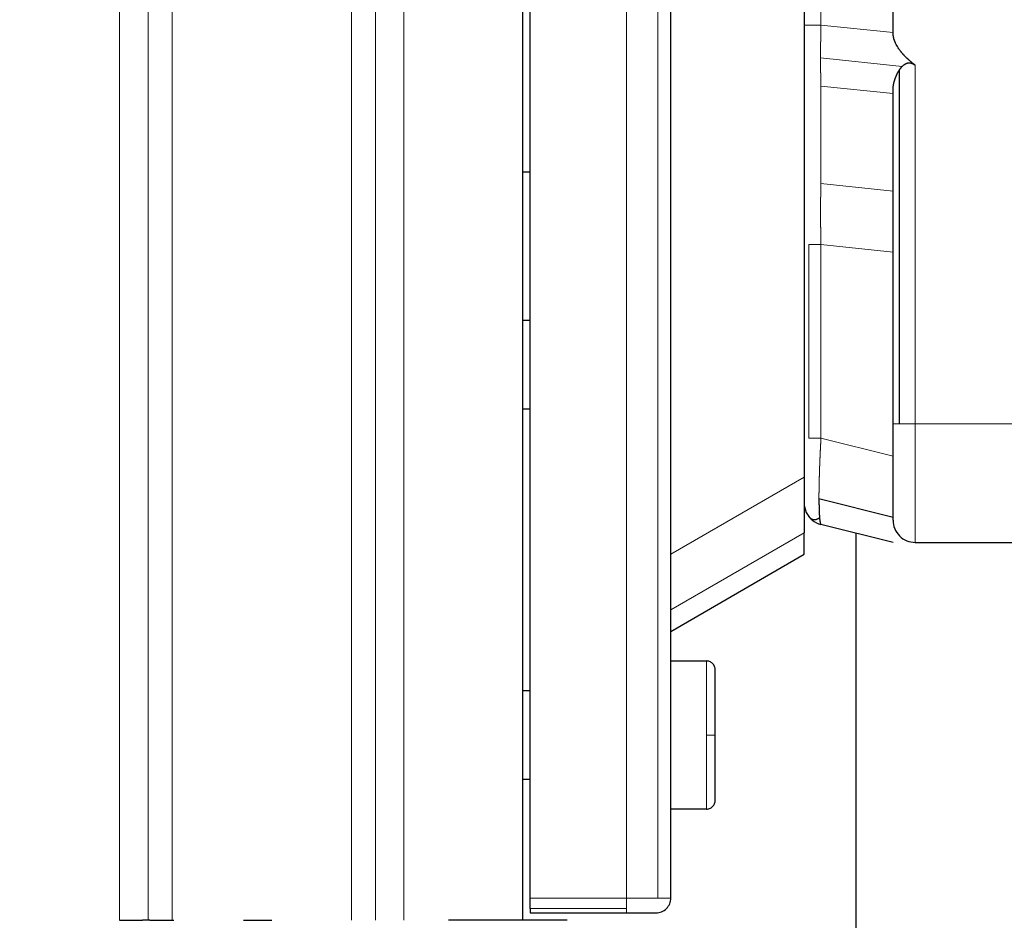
# Model space of a CAD drawing. Header units: inches. Extents: x 0 to 20790, y -12 to 14700.
# Tile 265 of 436: x 11303 to 11370, y 5550 to 5611. Entities that reach past the tile are written whole.
import ezdxf

# ---------------------------------------------------------------- set-up
doc = ezdxf.new("R2010")
doc.units = ezdxf.units.IN
doc.layers.add('1', color=7, linetype='Continuous', true_color=0xffffff)
doc.layers.add('254', color=7, linetype='Continuous', true_color=0xffffff)
doc.styles.add('latin_extended', font='simplex.shx')
doc.dimstyles.get("Standard").update_dxf_attribs({"dimtxt": 0.18, "dimasz": 0.18, "dimexe": 0.18, "dimexo": 0.0625, "dimgap": 0.09, "dimtad": 0, "dimtih": 1, "dimtoh": 1, "dimdec": 4, "dimzin": 0, "dimdsep": 46, "dimtxsty": 'Standard', "dimcen": 0.09, "dimadec": 0, "dimazin": 0, "dimtfac": 1, "dimtdec": 4, "dimtofl": 0, "dimtmove": 0, "dimatfit": 3, "dimfxl": 1, "dimtolj": 1, "dimtzin": 0, "dimarcsym": 0})

# ---------------------------------------------------------------- blocks, each defined once
blk = doc.blocks.new('_U0')
at = {"layer": '254', "color": 3, "linetype": 'Continuous', "lineweight": 13, "transparency": 16777216}
for p, q in [((10849.282, 6803.374), (11850.522, 6803.374)), ((11815.522, 6680.874), (11815.522, 4494.374)), ((10021.49, 4371.874), (11850.522, 4371.874))]:
    blk.add_line(p, q, dxfattribs=at)
at = {"layer": '254', "color": 3, "transparency": 16777216}
for points in [[(11835.939, 6680.874), (11795.106, 6680.874), (11815.522, 6803.374)], [(11795.106, 4494.374), (11835.939, 4494.374), (11815.522, 4371.874)]]:
    blk.add_solid(points, dxfattribs=at)
at = {"layer": 'Defpoints', "color": 0, "transparency": 16777216}
for p in [(10814.282, 6803.374), (9986.49, 4371.874), (11815.522, 4371.874)]:
    blk.add_point(p, dxfattribs=at)
at = {"layer": '254', "color": 2, "lineweight": 13, "transparency": 16777216, "insert": (11631.772, 5371.791), "char_height": 122.5, "attachment_point": 1, "rotation": 90, "style": 'latin_extended'}
blk.add_mtext('\\A1;2432', dxfattribs=at)

msp = doc.modelspace()

# ---------------------------------------------------------------- linework, layer by layer
at = {"layer": '1', "color": 110, "linetype": 'Continuous', "lineweight": 13}
for p, q in [((11309.789, 5696.874), (11309.789, 5550.374)), ((11311.703, 5696.874), (11311.703, 5550.374)), ((11313.325, 5550.374), (11313.325, 5696.874)), ((11325.436, 5694.846), (11325.436, 5550.374)), ((11327.058, 5550.374), (11327.058, 5692.976)), ((11328.972, 5550.374), (11328.972, 5690.769)), ((11343.99, 5673.457), (11343.99, 5551.874)), ((11346.112, 5671.013), (11346.112, 5551.874)), ((11357.127, 5640.96), (11357.127, 5610.789)), ((11361.99, 5610.285), (11357.127, 5610.789)), ((11357.099, 5608.564), (11362.607, 5607.994)), ((11363.49, 5583.874), (11363.49, 5608.071)), ((11357.127, 5606.673), (11357.127, 5600.083)), ((11361.99, 5606.169), (11357.127, 5606.673)), ((11361.99, 5599.579), (11357.127, 5600.083)), ((11356.308, 5595.967), (11356.308, 5582.911)), ((11357.127, 5595.967), (11357.127, 5582.911)), ((11361.99, 5595.463), (11357.127, 5595.967)), ((11361.99, 5583.874), (11362.43, 5583.874)), ((11362.43, 5583.874), (11363.49, 5583.874)), ((11363.49, 5583.874), (11363.49, 5575.874)), ((11370.49, 5583.874), (11363.49, 5583.874)), ((11361.99, 5581.695), (11357.127, 5582.911)), ((11355.99, 5580.267), (11346.99, 5575.071)), ((11355.99, 5576.522), (11346.99, 5571.325)), ((11349.39, 5567.874), (11349.39, 5562.874)), ((11349.39, 5562.874), (11349.99, 5562.874)), ((11349.39, 5562.874), (11349.39, 5557.874)), ((11343.99, 5551.874), (11337.49, 5551.874)), ((11343.99, 5551.874), (11343.99, 5551.167)), ((11346.112, 5551.874), (11343.99, 5551.874)), ((11346.112, 5551.874), (11346.99, 5551.874)), ((11343.99, 5551.167), (11337.49, 5551.167)), ((11343.99, 5550.874), (11343.99, 5551.167))]:
    msp.add_line(p, q, dxfattribs=at)
at = {"layer": '1', "color": 2, "linetype": 'Continuous', "lineweight": 25}
for p, q in [((11337.49, 5551.874), (11337.49, 5680.95)), ((11346.99, 5551.874), (11346.99, 5666.755)), ((11355.99, 5656.381), (11355.99, 5580.267)), ((11361.99, 5610.285), (11361.99, 5641.463)), ((11336.99, 5621.874), (11336.99, 5550.374)), ((11362.43, 5583.874), (11362.43, 5607.769)), ((11361.99, 5583.874), (11361.99, 5606.385)), ((11336.99, 5600.874), (11337.491, 5600.874)), ((11336.99, 5590.874), (11337.49, 5590.874)), ((11337.49, 5584.874), (11336.99, 5584.874)), ((11361.99, 5577.374), (11361.99, 5583.874)), ((11355.99, 5580.267), (11355.99, 5576.522)), ((11361.99, 5577.559), (11356.99, 5578.809)), ((11361.99, 5575.874), (11357.127, 5577.09)), ((11355.99, 5575.071), (11355.99, 5576.522)), ((11359.49, 5576.493), (11359.49, 4967.375)), ((11359.491, 4920.875), (11359.491, 5576.498)), ((11363.49, 5575.874), (11370.49, 5575.874)), ((11346.99, 5569.874), (11355.99, 5575.071)), ((11346.99, 5567.874), (11349.39, 5567.874)), ((11349.99, 5562.874), (11349.99, 5567.274)), ((11336.99, 5565.874), (11337.49, 5565.874)), ((11349.99, 5558.474), (11349.99, 5562.874)), ((11337.49, 5559.874), (11336.99, 5559.874)), ((11349.39, 5557.874), (11346.99, 5557.874)), ((11337.49, 5551.167), (11337.49, 5551.874)), ((11337.49, 5551.167), (11337.49, 5550.874)), ((11337.49, 5550.874), (11343.99, 5550.874)), ((11343.99, 5550.874), (11345.99, 5550.874)), ((11309.789, 5550.374), (11311.325, 5550.374)), ((11311.833, 5550.374), (11311.325, 5550.374)), ((11311.833, 5550.374), (11313.455, 5550.374)), ((11318.148, 5550.374), (11320.062, 5550.374)), ((11337.647, 5550.374), (11331.99, 5550.374)), ((11339.99, 5550.374), (11337.647, 5550.374))]:
    msp.add_line(p, q, dxfattribs=at)
for centre, radius, start, end in [((11363.49, 5577.374), 1.5, 180, 225), ((11363.49, 5577.374), 1.5, 225, 270), ((11345.99, 5551.874), 1, 315, 0), ((11345.99, 5551.874), 1, 270, 315)]:
    msp.add_arc(centre, radius, start, end, dxfattribs=at)
at = {"layer": '1', "color": 110, "linetype": 'Continuous', "lineweight": 13}
msp.add_rational_spline([(11355.99, 5610.789), (11355.991, 5610.789), (11356.308, 5610.789), (11356.626, 5610.789), (11357.127, 5610.789)], [0.856763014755, 0.875233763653, 1, 0.875233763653, 0.856763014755], degree=2, knots=[0, 0, 0, 0.5, 0.5, 1, 1, 1], dxfattribs=at)
for points, knots in [([(11357.127, 5610.789), (11357.126, 5610.776), (11357.126, 5610.749), (11357.125, 5610.709), (11357.124, 5610.669), (11357.123, 5610.629), (11357.122, 5610.59), (11357.121, 5610.55), (11357.12, 5610.51), (11357.119, 5610.47), (11357.119, 5610.43), (11357.118, 5610.39), (11357.117, 5610.351), (11357.116, 5610.311), (11357.115, 5610.271), (11357.115, 5610.232), (11357.114, 5610.192), (11357.113, 5610.152), (11357.112, 5610.113), (11357.112, 5610.073), (11357.111, 5610.034), (11357.11, 5609.995), (11357.11, 5609.955), (11357.109, 5609.916), (11357.109, 5609.877), (11357.108, 5609.838), (11357.107, 5609.799), (11357.107, 5609.76), (11357.106, 5609.721), (11357.106, 5609.682), (11357.105, 5609.643), (11357.105, 5609.605), (11357.104, 5609.566), (11357.104, 5609.528), (11357.104, 5609.489), (11357.103, 5609.451), (11357.103, 5609.413), (11357.102, 5609.375), (11357.102, 5609.337), (11357.102, 5609.299), (11357.101, 5609.261), (11357.101, 5609.223), (11357.101, 5609.185), (11357.101, 5609.148), (11357.1, 5609.11), (11357.1, 5609.073), (11357.1, 5609.036), (11357.1, 5608.999), (11357.1, 5608.962), (11357.099, 5608.925), (11357.099, 5608.888), (11357.099, 5608.852), (11357.099, 5608.815), (11357.099, 5608.779), (11357.099, 5608.743), (11357.099, 5608.707), (11357.099, 5608.671), (11357.099, 5608.635), (11357.099, 5608.6), (11357.099, 5608.576), (11357.099, 5608.564)], [0, 0, 0, 0, 0.017485, 0.034968, 0.05245, 0.06993, 0.087407, 0.104882, 0.122354, 0.139822, 0.157286, 0.174746, 0.192201, 0.209651, 0.227095, 0.244533, 0.261965, 0.27939, 0.296808, 0.314218, 0.33162, 0.349014, 0.366399, 0.383775, 0.401141, 0.418498, 0.435844, 0.453179, 0.470503, 0.487816, 0.505116, 0.522405, 0.53968, 0.556943, 0.574192, 0.591428, 0.608649, 0.625856, 0.643048, 0.660224, 0.677385, 0.69453, 0.711658, 0.72877, 0.745865, 0.762942, 0.780002, 0.797043, 0.814066, 0.83107, 0.848054, 0.86502, 0.881965, 0.89889, 0.915795, 0.932679, 0.949542, 0.966383, 0.983203, 1, 1, 1, 1]), ([(11357.099, 5608.564), (11357.099, 5608.552), (11357.099, 5608.529), (11357.099, 5608.493), (11357.099, 5608.458), (11357.099, 5608.423), (11357.099, 5608.387), (11357.099, 5608.352), (11357.099, 5608.317), (11357.099, 5608.282), (11357.099, 5608.247), (11357.099, 5608.213), (11357.1, 5608.178), (11357.1, 5608.143), (11357.1, 5608.108), (11357.1, 5608.074), (11357.1, 5608.039), (11357.101, 5608.005), (11357.101, 5607.971), (11357.101, 5607.937), (11357.101, 5607.903), (11357.102, 5607.869), (11357.102, 5607.835), (11357.102, 5607.801), (11357.103, 5607.767), (11357.103, 5607.734), (11357.104, 5607.7), (11357.104, 5607.667), (11357.104, 5607.633), (11357.105, 5607.6), (11357.105, 5607.567), (11357.106, 5607.534), (11357.106, 5607.502), (11357.107, 5607.469), (11357.107, 5607.437), (11357.108, 5607.404), (11357.109, 5607.372), (11357.109, 5607.34), (11357.11, 5607.308), (11357.11, 5607.276), (11357.111, 5607.244), (11357.112, 5607.213), (11357.112, 5607.181), (11357.113, 5607.15), (11357.114, 5607.119), (11357.115, 5607.088), (11357.115, 5607.058), (11357.116, 5607.027), (11357.117, 5606.996), (11357.118, 5606.966), (11357.119, 5606.936), (11357.119, 5606.906), (11357.12, 5606.876), (11357.121, 5606.847), (11357.122, 5606.817), (11357.123, 5606.788), (11357.124, 5606.759), (11357.125, 5606.73), (11357.126, 5606.702), (11357.126, 5606.683), (11357.127, 5606.673)], [0, 0, 0, 0, 0.016797, 0.033617, 0.050458, 0.067321, 0.084205, 0.10111, 0.118035, 0.13498, 0.151946, 0.16893, 0.185934, 0.202957, 0.219998, 0.237058, 0.254135, 0.27123, 0.288342, 0.30547, 0.322615, 0.339776, 0.356952, 0.374144, 0.391351, 0.408572, 0.425808, 0.443057, 0.46032, 0.477595, 0.494884, 0.512184, 0.529497, 0.546821, 0.564156, 0.581502, 0.598859, 0.616225, 0.633601, 0.650986, 0.66838, 0.685782, 0.703192, 0.72061, 0.738035, 0.755467, 0.772905, 0.790349, 0.807799, 0.825254, 0.842714, 0.860178, 0.877646, 0.895118, 0.912593, 0.93007, 0.94755, 0.965032, 0.982515, 1, 1, 1, 1]), ([(11357.127, 5600.083), (11357.126, 5600.075), (11357.126, 5600.058), (11357.125, 5600.033), (11357.124, 5600.008), (11357.123, 5599.983), (11357.123, 5599.957), (11357.122, 5599.932), (11357.121, 5599.906), (11357.12, 5599.88), (11357.12, 5599.854), (11357.119, 5599.828), (11357.118, 5599.802), (11357.117, 5599.775), (11357.117, 5599.749), (11357.116, 5599.722), (11357.116, 5599.695), (11357.115, 5599.668), (11357.114, 5599.641), (11357.114, 5599.614), (11357.113, 5599.587), (11357.112, 5599.56), (11357.112, 5599.532), (11357.111, 5599.505), (11357.111, 5599.477), (11357.11, 5599.449), (11357.11, 5599.421), (11357.109, 5599.393), (11357.109, 5599.365), (11357.108, 5599.337), (11357.108, 5599.308), (11357.107, 5599.28), (11357.107, 5599.251), (11357.106, 5599.222), (11357.106, 5599.194), (11357.105, 5599.165), (11357.105, 5599.136), (11357.105, 5599.107), (11357.104, 5599.078), (11357.104, 5599.048), (11357.104, 5599.019), (11357.103, 5598.99), (11357.103, 5598.96), (11357.102, 5598.93), (11357.102, 5598.901), (11357.102, 5598.871), (11357.102, 5598.841), (11357.101, 5598.811), (11357.101, 5598.781), (11357.101, 5598.751), (11357.101, 5598.721), (11357.1, 5598.691), (11357.1, 5598.661), (11357.1, 5598.63), (11357.1, 5598.6), (11357.1, 5598.57), (11357.099, 5598.539), (11357.099, 5598.509), (11357.099, 5598.478), (11357.099, 5598.447), (11357.099, 5598.417), (11357.099, 5598.386), (11357.099, 5598.355), (11357.099, 5598.324), (11357.099, 5598.293), (11357.099, 5598.262), (11357.098, 5598.231), (11357.098, 5598.189), (11357.099, 5598.134), (11357.099, 5598.067), (11357.099, 5597.999), (11357.099, 5597.931), (11357.099, 5597.863), (11357.1, 5597.794), (11357.1, 5597.724), (11357.101, 5597.655), (11357.101, 5597.584), (11357.102, 5597.514), (11357.102, 5597.443), (11357.103, 5597.372), (11357.104, 5597.3), (11357.105, 5597.228), (11357.105, 5597.155), (11357.106, 5597.083), (11357.107, 5597.01), (11357.108, 5596.936), (11357.109, 5596.863), (11357.11, 5596.789), (11357.112, 5596.715), (11357.113, 5596.641), (11357.114, 5596.567), (11357.116, 5596.492), (11357.117, 5596.417), (11357.118, 5596.343), (11357.12, 5596.268), (11357.122, 5596.193), (11357.123, 5596.117), (11357.125, 5596.042), (11357.126, 5595.992), (11357.127, 5595.967)], [0, 0, 0, 0, 0.007708, 0.015414, 0.023118, 0.03082, 0.03852, 0.046217, 0.053912, 0.061605, 0.069294, 0.076981, 0.084665, 0.092346, 0.100024, 0.107698, 0.115369, 0.123036, 0.1307, 0.13836, 0.146016, 0.153668, 0.161316, 0.16896, 0.176599, 0.184234, 0.191865, 0.19949, 0.207111, 0.214727, 0.222338, 0.229944, 0.237544, 0.245139, 0.252729, 0.260313, 0.267891, 0.275464, 0.283031, 0.290591, 0.298146, 0.305694, 0.313236, 0.320771, 0.3283, 0.335823, 0.343338, 0.350847, 0.358348, 0.365843, 0.37333, 0.38081, 0.388283, 0.395748, 0.403206, 0.410656, 0.418098, 0.425533, 0.432959, 0.440377, 0.447788, 0.45519, 0.462583, 0.469969, 0.477345, 0.484714, 0.492073, 0.499424, 0.515117, 0.53085, 0.546622, 0.562431, 0.578278, 0.59416, 0.610078, 0.62603, 0.642015, 0.658033, 0.674082, 0.690161, 0.706269, 0.722406, 0.73857, 0.75476, 0.770975, 0.787214, 0.803476, 0.81976, 0.836065, 0.852389, 0.868732, 0.885091, 0.901468, 0.917859, 0.934264, 0.950682, 0.967111, 0.983551, 1, 1, 1, 1]), ([(11356.308, 5595.967), (11356.376, 5595.967), (11356.609, 5595.967), (11356.912, 5595.967), (11357.127, 5595.967)], [0, 0, 0, 0, 0.333333, 1, 1, 1, 1]), ([(11356.308, 5582.911), (11356.355, 5582.911), (11356.407, 5582.911), (11356.523, 5582.911), (11356.587, 5582.911), (11356.726, 5582.911), (11356.801, 5582.911), (11356.958, 5582.911), (11357.041, 5582.911), (11357.127, 5582.911)], [0, 0, 0, 0, 0.25, 0.25, 0.5, 0.5, 0.75, 0.75, 1, 1, 1, 1]), ([(11357.127, 5582.911), (11357.126, 5582.899), (11357.125, 5582.875), (11357.123, 5582.838), (11357.121, 5582.802), (11357.119, 5582.766), (11357.117, 5582.729), (11357.115, 5582.693), (11357.113, 5582.657), (11357.111, 5582.621), (11357.109, 5582.585), (11357.107, 5582.549), (11357.105, 5582.513), (11357.103, 5582.477), (11357.101, 5582.442), (11357.099, 5582.406), (11357.097, 5582.37), (11357.096, 5582.335), (11357.094, 5582.299), (11357.092, 5582.264), (11357.09, 5582.229), (11357.089, 5582.194), (11357.087, 5582.159), (11357.085, 5582.124), (11357.083, 5582.089), (11357.082, 5582.054), (11357.08, 5582.019), (11357.078, 5581.985), (11357.077, 5581.95), (11357.075, 5581.916), (11357.073, 5581.882), (11357.072, 5581.847), (11357.07, 5581.813), (11357.069, 5581.779), (11357.067, 5581.745), (11357.066, 5581.712), (11357.064, 5581.678), (11357.063, 5581.644), (11357.061, 5581.611), (11357.06, 5581.578), (11357.058, 5581.544), (11357.057, 5581.511), (11357.056, 5581.478), (11357.054, 5581.445), (11357.053, 5581.413), (11357.052, 5581.38), (11357.05, 5581.347), (11357.049, 5581.315), (11357.048, 5581.283), (11357.046, 5581.251), (11357.045, 5581.219), (11357.044, 5581.187), (11357.043, 5581.155), (11357.041, 5581.123), (11357.04, 5581.092), (11357.039, 5581.06), (11357.038, 5581.029), (11357.037, 5580.998), (11357.036, 5580.967), (11357.035, 5580.936), (11357.033, 5580.905), (11357.032, 5580.875), (11357.031, 5580.844), (11357.03, 5580.814), (11357.029, 5580.784), (11357.028, 5580.753), (11357.027, 5580.724), (11357.026, 5580.681), (11357.024, 5580.625), (11357.022, 5580.557), (11357.02, 5580.489), (11357.018, 5580.421), (11357.016, 5580.354), (11357.014, 5580.288), (11357.012, 5580.222), (11357.01, 5580.156), (11357.008, 5580.091), (11357.007, 5580.026), (11357.005, 5579.962), (11357.004, 5579.898), (11357.002, 5579.835), (11357.001, 5579.773), (11357, 5579.711), (11356.999, 5579.65), (11356.997, 5579.589), (11356.996, 5579.529), (11356.996, 5579.469), (11356.995, 5579.411), (11356.994, 5579.353), (11356.993, 5579.295), (11356.993, 5579.238), (11356.992, 5579.182), (11356.992, 5579.127), (11356.991, 5579.072), (11356.991, 5579.018), (11356.991, 5578.965), (11356.991, 5578.912), (11356.99, 5578.86), (11356.99, 5578.826), (11356.99, 5578.809)], [0, 0, 0, 0, 0.008013, 0.016014, 0.024004, 0.031983, 0.03995, 0.047905, 0.055848, 0.063779, 0.071698, 0.079605, 0.087499, 0.095381, 0.103251, 0.111107, 0.118951, 0.126782, 0.1346, 0.142405, 0.150196, 0.157974, 0.165739, 0.17349, 0.181227, 0.188951, 0.19666, 0.204356, 0.212038, 0.219705, 0.227358, 0.234997, 0.242621, 0.250231, 0.257826, 0.265406, 0.272972, 0.280523, 0.288058, 0.295579, 0.303084, 0.310574, 0.318049, 0.325508, 0.332952, 0.340381, 0.347793, 0.35519, 0.362571, 0.369937, 0.377286, 0.384619, 0.391937, 0.399238, 0.406523, 0.413791, 0.421044, 0.42828, 0.435499, 0.442702, 0.449889, 0.457058, 0.464211, 0.471348, 0.478467, 0.48557, 0.492656, 0.499725, 0.516084, 0.532441, 0.548793, 0.565141, 0.581481, 0.597814, 0.614138, 0.630451, 0.646753, 0.663042, 0.679316, 0.695576, 0.711818, 0.728043, 0.744249, 0.760435, 0.776599, 0.79274, 0.808858, 0.824951, 0.841017, 0.857056, 0.873067, 0.889048, 0.904999, 0.920918, 0.936804, 0.952656, 0.968474, 0.984255, 1, 1, 1, 1])]:
    msp.add_open_spline(points, degree=3, knots=knots, dxfattribs=at)
at = {"layer": '1', "color": 2, "linetype": 'Continuous', "lineweight": 25}
for points, knots in [([(11363.49, 5608.071), (11363.478, 5608.081), (11363.454, 5608.099), (11363.418, 5608.127), (11363.383, 5608.155), (11363.348, 5608.183), (11363.314, 5608.211), (11363.28, 5608.239), (11363.246, 5608.266), (11363.213, 5608.294), (11363.18, 5608.322), (11363.148, 5608.35), (11363.116, 5608.377), (11363.085, 5608.405), (11363.054, 5608.432), (11363.024, 5608.46), (11362.994, 5608.488), (11362.964, 5608.515), (11362.935, 5608.543), (11362.907, 5608.57), (11362.879, 5608.597), (11362.851, 5608.625), (11362.824, 5608.652), (11362.797, 5608.679), (11362.771, 5608.707), (11362.745, 5608.734), (11362.72, 5608.761), (11362.695, 5608.788), (11362.67, 5608.815), (11362.646, 5608.842), (11362.623, 5608.869), (11362.599, 5608.896), (11362.577, 5608.923), (11362.555, 5608.949), (11362.533, 5608.976), (11362.511, 5609.003), (11362.459, 5609.07), (11362.38, 5609.178), (11362.283, 5609.328), (11362.2, 5609.478), (11362.146, 5609.591), (11362.115, 5609.668), (11362.1, 5609.707), (11362.086, 5609.746), (11362.073, 5609.785), (11362.06, 5609.824), (11362.049, 5609.863), (11362.039, 5609.902), (11362.03, 5609.941), (11362.021, 5609.979), (11362.014, 5610.018), (11362.008, 5610.056), (11362.002, 5610.095), (11361.998, 5610.133), (11361.995, 5610.171), (11361.992, 5610.209), (11361.991, 5610.247), (11361.991, 5610.273), (11361.99, 5610.285)], [0, 0, 0, 0, 0.016568, 0.033, 0.049297, 0.065459, 0.081487, 0.097381, 0.113141, 0.128768, 0.144263, 0.159625, 0.174854, 0.189953, 0.204921, 0.219758, 0.234464, 0.249042, 0.26349, 0.27781, 0.292002, 0.306067, 0.320005, 0.333816, 0.347502, 0.361063, 0.3745, 0.387813, 0.401004, 0.414072, 0.427018, 0.439844, 0.452549, 0.465136, 0.477604, 0.489954, 0.502188, 0.570038, 0.634726, 0.696464, 0.755494, 0.770839, 0.78603, 0.801074, 0.815977, 0.830746, 0.845387, 0.859906, 0.87431, 0.888607, 0.902803, 0.916907, 0.930925, 0.944864, 0.958734, 0.972541, 0.986294, 1, 1, 1, 1]), ([(11362.43, 5607.769), (11362.434, 5607.776), (11362.443, 5607.789), (11362.457, 5607.808), (11362.47, 5607.827), (11362.484, 5607.846), (11362.497, 5607.864), (11362.511, 5607.882), (11362.524, 5607.899), (11362.538, 5607.916), (11362.552, 5607.932), (11362.565, 5607.948), (11362.579, 5607.964), (11362.593, 5607.979), (11362.602, 5607.989), (11362.607, 5607.994)], [0, 0, 0, 0, 0.084477, 0.167643, 0.249511, 0.330096, 0.409411, 0.48747, 0.564288, 0.639881, 0.714263, 0.78745, 0.859457, 0.930302, 1, 1, 1, 1]), ([(11362.607, 5607.994), (11362.611, 5607.998), (11362.619, 5608.006), (11362.631, 5608.019), (11362.644, 5608.031), (11362.656, 5608.043), (11362.669, 5608.055), (11362.681, 5608.066), (11362.694, 5608.077), (11362.707, 5608.087), (11362.719, 5608.097), (11362.732, 5608.107), (11362.745, 5608.117), (11362.757, 5608.126), (11362.77, 5608.135), (11362.783, 5608.143), (11362.796, 5608.151), (11362.809, 5608.159), (11362.822, 5608.166), (11362.835, 5608.173), (11362.848, 5608.18), (11362.861, 5608.186), (11362.874, 5608.192), (11362.887, 5608.197), (11362.9, 5608.202), (11362.913, 5608.207), (11362.926, 5608.212), (11362.939, 5608.216), (11362.953, 5608.219), (11362.966, 5608.223), (11362.979, 5608.226), (11362.993, 5608.228), (11363.006, 5608.23), (11363.019, 5608.232), (11363.033, 5608.234), (11363.046, 5608.235), (11363.06, 5608.235), (11363.073, 5608.236), (11363.087, 5608.236), (11363.1, 5608.235), (11363.114, 5608.234), (11363.127, 5608.233), (11363.141, 5608.232), (11363.155, 5608.23), (11363.168, 5608.227), (11363.182, 5608.225), (11363.196, 5608.222), (11363.209, 5608.218), (11363.223, 5608.214), (11363.237, 5608.21), (11363.251, 5608.206), (11363.265, 5608.201), (11363.279, 5608.195), (11363.293, 5608.19), (11363.307, 5608.184), (11363.321, 5608.177), (11363.335, 5608.17), (11363.349, 5608.163), (11363.363, 5608.156), (11363.377, 5608.148), (11363.391, 5608.139), (11363.405, 5608.131), (11363.419, 5608.122), (11363.433, 5608.112), (11363.448, 5608.103), (11363.462, 5608.093), (11363.476, 5608.082), (11363.486, 5608.075), (11363.49, 5608.071)], [0, 0, 0, 0, 0.019012, 0.037773, 0.056288, 0.074557, 0.092585, 0.110375, 0.127929, 0.145252, 0.162347, 0.179219, 0.195872, 0.21231, 0.228539, 0.244563, 0.260388, 0.276019, 0.291464, 0.306727, 0.321816, 0.336737, 0.351497, 0.366104, 0.380566, 0.39489, 0.409086, 0.423161, 0.437124, 0.450986, 0.464753, 0.478438, 0.492049, 0.505596, 0.519089, 0.53254, 0.545957, 0.559353, 0.572737, 0.58612, 0.599512, 0.612925, 0.626369, 0.639854, 0.653391, 0.66699, 0.680662, 0.694416, 0.708262, 0.722209, 0.736268, 0.750447, 0.764754, 0.779199, 0.79379, 0.808535, 0.823442, 0.838517, 0.853769, 0.869203, 0.884827, 0.900648, 0.91667, 0.932899, 0.949342, 0.966003, 0.982888, 1, 1, 1, 1]), ([(11361.99, 5606.385), (11361.99, 5606.392), (11361.991, 5606.405), (11361.991, 5606.425), (11361.991, 5606.446), (11361.992, 5606.466), (11361.993, 5606.486), (11361.994, 5606.507), (11361.996, 5606.528), (11361.997, 5606.548), (11361.999, 5606.569), (11362.001, 5606.59), (11362.003, 5606.611), (11362.006, 5606.632), (11362.009, 5606.653), (11362.011, 5606.674), (11362.015, 5606.695), (11362.018, 5606.716), (11362.021, 5606.738), (11362.025, 5606.759), (11362.029, 5606.781), (11362.033, 5606.802), (11362.038, 5606.824), (11362.042, 5606.846), (11362.047, 5606.868), (11362.052, 5606.889), (11362.058, 5606.911), (11362.063, 5606.933), (11362.069, 5606.955), (11362.075, 5606.978), (11362.081, 5607), (11362.087, 5607.022), (11362.094, 5607.044), (11362.101, 5607.067), (11362.108, 5607.089), (11362.115, 5607.112), (11362.125, 5607.142), (11362.138, 5607.181), (11362.155, 5607.227), (11362.173, 5607.273), (11362.191, 5607.318), (11362.209, 5607.362), (11362.229, 5607.406), (11362.249, 5607.449), (11362.269, 5607.491), (11362.29, 5607.533), (11362.312, 5607.574), (11362.334, 5607.614), (11362.357, 5607.654), (11362.381, 5607.693), (11362.405, 5607.731), (11362.422, 5607.757), (11362.43, 5607.769)], [0, 0, 0, 0, 0.014895, 0.029816, 0.044765, 0.059741, 0.074746, 0.089778, 0.10484, 0.119932, 0.135053, 0.150205, 0.165387, 0.180602, 0.195847, 0.211126, 0.226437, 0.241781, 0.257159, 0.27257, 0.288017, 0.303498, 0.319015, 0.334567, 0.350155, 0.36578, 0.381442, 0.397142, 0.412879, 0.428654, 0.444468, 0.460321, 0.476214, 0.492146, 0.508118, 0.52413, 0.540184, 0.573412, 0.606233, 0.638655, 0.670689, 0.702341, 0.733621, 0.764539, 0.795104, 0.825326, 0.855213, 0.884777, 0.914027, 0.942974, 0.971628, 1, 1, 1, 1]), ([(11356.99, 5578.809), (11356.99, 5578.8), (11356.99, 5578.782), (11356.991, 5578.755), (11356.991, 5578.728), (11356.991, 5578.702), (11356.991, 5578.675), (11356.991, 5578.649), (11356.991, 5578.623), (11356.991, 5578.597), (11356.991, 5578.571), (11356.991, 5578.546), (11356.992, 5578.52), (11356.992, 5578.495), (11356.992, 5578.47), (11356.992, 5578.445), (11356.993, 5578.42), (11356.993, 5578.396), (11356.993, 5578.371), (11356.994, 5578.347), (11356.994, 5578.323), (11356.994, 5578.299), (11356.995, 5578.276), (11356.995, 5578.252), (11356.996, 5578.229), (11356.996, 5578.206), (11356.997, 5578.183), (11356.997, 5578.16), (11356.998, 5578.138), (11356.998, 5578.115), (11356.999, 5578.093), (11357, 5578.072), (11357, 5578.05), (11357.001, 5578.028), (11357.002, 5578.007), (11357.002, 5577.986), (11357.003, 5577.965), (11357.004, 5577.945), (11357.005, 5577.924), (11357.006, 5577.904), (11357.006, 5577.884), (11357.007, 5577.864), (11357.008, 5577.845), (11357.009, 5577.826), (11357.01, 5577.807), (11357.011, 5577.788), (11357.012, 5577.769), (11357.013, 5577.751), (11357.014, 5577.733), (11357.015, 5577.715), (11357.016, 5577.697), (11357.017, 5577.68), (11357.018, 5577.663), (11357.019, 5577.646), (11357.02, 5577.629), (11357.021, 5577.613), (11357.023, 5577.596), (11357.024, 5577.58), (11357.025, 5577.565), (11357.026, 5577.545), (11357.028, 5577.523), (11357.03, 5577.497), (11357.033, 5577.473), (11357.035, 5577.448), (11357.037, 5577.425), (11357.04, 5577.402), (11357.042, 5577.38), (11357.045, 5577.358), (11357.048, 5577.337), (11357.051, 5577.317), (11357.053, 5577.298), (11357.056, 5577.279), (11357.059, 5577.262), (11357.062, 5577.245), (11357.066, 5577.229), (11357.069, 5577.213), (11357.072, 5577.199), (11357.076, 5577.185), (11357.079, 5577.172), (11357.083, 5577.16), (11357.086, 5577.149), (11357.09, 5577.139), (11357.094, 5577.13), (11357.098, 5577.122), (11357.102, 5577.114), (11357.106, 5577.108), (11357.11, 5577.102), (11357.114, 5577.098), (11357.118, 5577.094), (11357.122, 5577.092), (11357.125, 5577.091), (11357.127, 5577.09)], [0, 0, 0, 0, 0.008396, 0.016803, 0.02522, 0.033648, 0.042086, 0.050534, 0.058992, 0.06746, 0.075937, 0.084423, 0.092919, 0.101424, 0.109938, 0.118461, 0.126992, 0.135532, 0.14408, 0.152636, 0.161201, 0.169772, 0.178352, 0.186939, 0.195533, 0.204134, 0.212742, 0.221357, 0.229978, 0.238606, 0.247239, 0.255879, 0.264525, 0.273176, 0.281833, 0.290494, 0.299161, 0.307833, 0.31651, 0.325191, 0.333876, 0.342565, 0.351259, 0.359956, 0.368657, 0.377361, 0.386068, 0.394778, 0.403491, 0.412207, 0.420925, 0.429645, 0.438367, 0.447091, 0.455817, 0.464544, 0.473273, 0.482003, 0.490733, 0.499464, 0.514554, 0.529721, 0.544965, 0.560284, 0.575679, 0.591149, 0.606693, 0.622311, 0.638001, 0.653764, 0.669598, 0.685504, 0.701479, 0.717524, 0.733637, 0.749818, 0.766065, 0.782379, 0.798757, 0.8152, 0.831706, 0.848273, 0.864902, 0.881591, 0.898338, 0.915144, 0.932006, 0.948924, 0.965896, 0.982922, 1, 1, 1, 1]), ([(11355.99, 5578.546), (11355.99, 5578.325), (11356.064, 5577.993), (11356.299, 5577.615), (11356.609, 5577.296), (11356.912, 5577.144), (11357.127, 5577.09)], [0, 0, 0, 0, 0.333333, 0.5, 0.666667, 1, 1, 1, 1]), ([(11349.99, 5567.274), (11349.99, 5567.353), (11349.968, 5567.465), (11349.896, 5567.606), (11349.818, 5567.702), (11349.722, 5567.78), (11349.581, 5567.852), (11349.469, 5567.874), (11349.39, 5567.874)], [0, 0, 0, 0, 0.239457, 0.368361, 0.5, 0.631639, 0.760543, 1, 1, 1, 1]), ([(11349.39, 5557.874), (11349.469, 5557.875), (11349.581, 5557.896), (11349.722, 5557.969), (11349.818, 5558.047), (11349.896, 5558.143), (11349.968, 5558.283), (11349.99, 5558.396), (11349.99, 5558.474)], [0, 0, 0, 0, 0.239457, 0.368361, 0.5, 0.631639, 0.760543, 1, 1, 1, 1])]:
    msp.add_open_spline(points, degree=3, knots=knots, dxfattribs=at)
msp.add_open_spline([(11356.312, 5577.618), (11356.622, 5577.242), (11357.037, 5577.55)], degree=2, dxfattribs=at)

# ---------------------------------------------------------------- dimensions: what is measured, and where the dimension line sits
at = {"layer": '254', "color": 2, "linetype": 'Continuous', "lineweight": 13}
dim = msp.add_linear_dim(base=(11815.522214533, 4371.874375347), p1=(10814.281945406, 6803.374375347), p2=(9986.49047022, 4371.874375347), angle=90, dimstyle='Standard', override={"dimscale": 35, "dimtxt": 3.5, "dimasz": 3.5, "dimexe": 1, "dimexo": 1, "dimgap": 1.75, "dimtad": 1, "dimtih": 0, "dimtoh": 0, "dimdec": 0, "dimlfac": 1, "dimzin": 8, "dimdsep": 46, "dimlunit": 2, "dimtxsty": 'latin_extended', "dimsah": 1, "dimse1": 0, "dimse2": 0, "dimsd1": 0, "dimsd2": 0, "dimclrd": 3, "dimclre": 3, "dimclrt": 2, "dimtol": 0, "dimtm": -0.1, "dimtfac": 0.714286, "dimtdec": 3, "dimtofl": 1, "dimtmove": 0, "dimtzin": 8, "dimlwd": 13, "dimlwe": 13}, dxfattribs=at)
dim.commit()
dim.dimension.update_dxf_attribs({"geometry": '_U0', "text_midpoint": (11815.522214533, 5587.624375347), "dimtype": 160})

doc.saveas('drawing.dxf')
